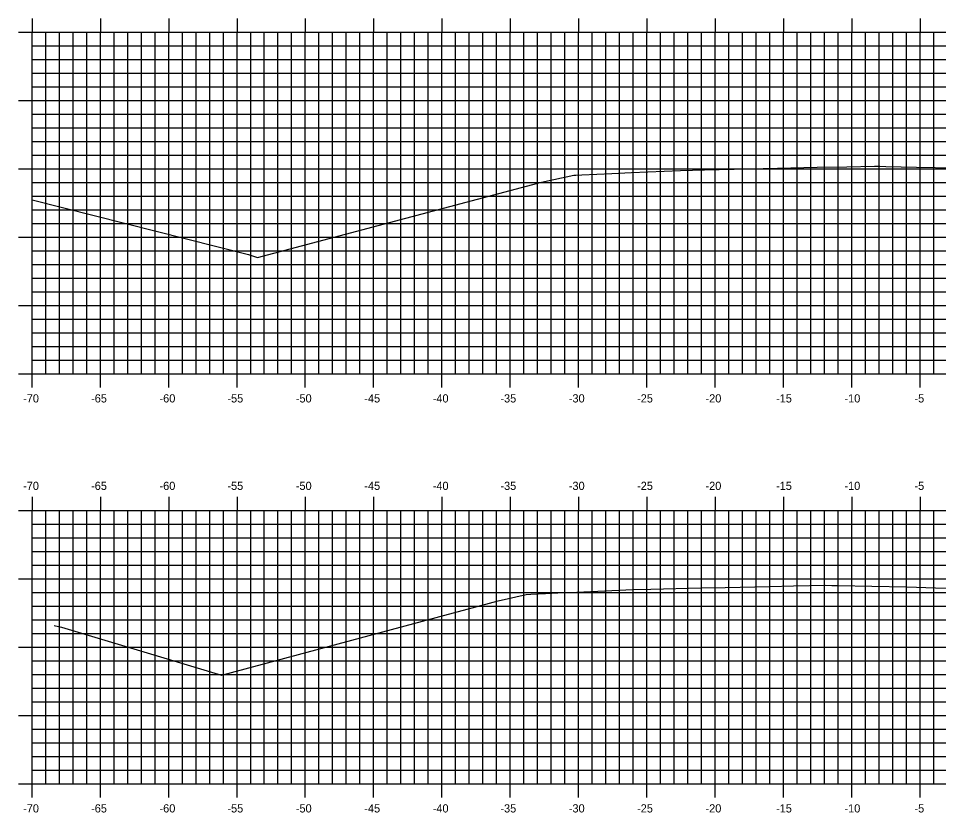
# Model space of a CAD drawing. Extents: x 1170543 to 1177585, y 609599 to 610623.
# Drawn here: x 1176542.9 to 1176610.3, y 610275.7 to 610333.8 of the extents above; entities that cross this region are included whole.
import ezdxf

# ---------------------------------------------------------------- set-up
doc = ezdxf.new("R2010")
doc.units = 0
for name, color, linetype in [('H_V ANNOTATION', 7, 'Continuous'), ('MAJOR', 7, 'Continuous'), ('MINOR', 7, 'Continuous'), ('S_Roadway_Centerline', 7, 'Continuous')]:
    doc.layers.add(name, color=color, linetype=linetype)

msp = doc.modelspace()

# ---------------------------------------------------------------- linework, layer by layer
at = {"layer": 'MAJOR'}
for p, q in [((1176543.898, 610333.803), (1176543.898, 610332.801)), ((1176548.898, 610333.803), (1176548.898, 610332.801)), ((1176553.898, 610333.803), (1176553.898, 610332.801)), ((1176558.898, 610333.803), (1176558.898, 610332.801)), ((1176563.898, 610333.803), (1176563.898, 610332.801)), ((1176568.898, 610333.803), (1176568.898, 610332.801)), ((1176573.898, 610333.803), (1176573.898, 610332.801)), ((1176578.898, 610333.803), (1176578.898, 610332.801)), ((1176583.898, 610333.803), (1176583.898, 610332.801)), ((1176588.898, 610333.803), (1176588.898, 610332.801)), ((1176593.898, 610333.803), (1176593.898, 610332.801)), ((1176598.898, 610333.803), (1176598.898, 610332.801)), ((1176603.898, 610333.803), (1176603.898, 610332.801)), ((1176608.898, 610333.803), (1176608.898, 610332.801)), ((1176542.896, 610332.801), (1176543.898, 610332.801)), ((1176543.898, 610332.801), (1176683.898, 610332.801)), ((1176543.898, 610307.801), (1176543.898, 610332.801)), ((1176543.898, 610307.801), (1176543.898, 610332.801)), ((1176543.898, 610332.801), (1176683.898, 610332.801)), ((1176548.898, 610307.801), (1176548.898, 610332.801)), ((1176553.898, 610307.801), (1176553.898, 610332.801)), ((1176558.898, 610307.801), (1176558.898, 610332.801)), ((1176563.898, 610307.801), (1176563.898, 610332.801)), ((1176568.898, 610307.801), (1176568.898, 610332.801)), ((1176573.898, 610307.801), (1176573.898, 610332.801)), ((1176578.898, 610307.801), (1176578.898, 610332.801)), ((1176583.898, 610307.801), (1176583.898, 610332.801)), ((1176588.898, 610307.801), (1176588.898, 610332.801)), ((1176593.898, 610307.801), (1176593.898, 610332.801)), ((1176598.898, 610307.801), (1176598.898, 610332.801)), ((1176603.898, 610307.801), (1176603.898, 610332.801)), ((1176608.898, 610307.801), (1176608.898, 610332.801)), ((1176542.896, 610327.801), (1176543.898, 610327.801)), ((1176543.898, 610327.801), (1176683.898, 610327.801)), ((1176542.896, 610322.801), (1176543.898, 610322.801)), ((1176543.898, 610322.801), (1176683.898, 610322.801)), ((1176542.896, 610317.801), (1176543.898, 610317.801)), ((1176543.898, 610317.801), (1176683.898, 610317.801)), ((1176542.896, 610312.801), (1176543.898, 610312.801)), ((1176543.898, 610312.801), (1176683.898, 610312.801)), ((1176542.896, 610307.801), (1176543.898, 610307.801)), ((1176543.898, 610307.801), (1176683.898, 610307.801)), ((1176543.898, 610307.801), (1176683.898, 610307.801)), ((1176543.898, 610306.799), (1176543.898, 610307.801)), ((1176548.898, 610306.799), (1176548.898, 610307.801)), ((1176553.898, 610306.799), (1176553.898, 610307.801)), ((1176558.898, 610306.799), (1176558.898, 610307.801)), ((1176563.898, 610306.799), (1176563.898, 610307.801)), ((1176568.898, 610306.799), (1176568.898, 610307.801)), ((1176573.898, 610306.799), (1176573.898, 610307.801)), ((1176578.898, 610306.799), (1176578.898, 610307.801)), ((1176583.898, 610306.799), (1176583.898, 610307.801)), ((1176588.898, 610306.799), (1176588.898, 610307.801)), ((1176593.898, 610306.799), (1176593.898, 610307.801)), ((1176598.898, 610306.799), (1176598.898, 610307.801)), ((1176603.898, 610306.799), (1176603.898, 610307.801)), ((1176608.898, 610306.799), (1176608.898, 610307.801)), ((1176543.898, 610298.803), (1176543.898, 610297.801)), ((1176548.898, 610298.803), (1176548.898, 610297.801)), ((1176553.898, 610298.803), (1176553.898, 610297.801)), ((1176558.898, 610298.803), (1176558.898, 610297.801)), ((1176563.898, 610298.803), (1176563.898, 610297.801)), ((1176568.898, 610298.803), (1176568.898, 610297.801)), ((1176573.898, 610298.803), (1176573.898, 610297.801)), ((1176578.898, 610298.803), (1176578.898, 610297.801)), ((1176583.898, 610298.803), (1176583.898, 610297.801)), ((1176588.898, 610298.803), (1176588.898, 610297.801)), ((1176593.898, 610298.803), (1176593.898, 610297.801)), ((1176598.898, 610298.803), (1176598.898, 610297.801)), ((1176603.898, 610298.803), (1176603.898, 610297.801)), ((1176608.898, 610298.803), (1176608.898, 610297.801)), ((1176542.896, 610297.801), (1176543.898, 610297.801)), ((1176543.898, 610297.801), (1176683.898, 610297.801)), ((1176543.898, 610277.801), (1176543.898, 610297.801)), ((1176543.898, 610277.801), (1176543.898, 610297.801)), ((1176543.898, 610297.801), (1176683.898, 610297.801)), ((1176548.898, 610277.801), (1176548.898, 610297.801)), ((1176553.898, 610277.801), (1176553.898, 610297.801)), ((1176558.898, 610277.801), (1176558.898, 610297.801)), ((1176563.898, 610277.801), (1176563.898, 610297.801)), ((1176568.898, 610277.801), (1176568.898, 610297.801)), ((1176573.898, 610277.801), (1176573.898, 610297.801)), ((1176578.898, 610277.801), (1176578.898, 610297.801)), ((1176583.898, 610277.801), (1176583.898, 610297.801)), ((1176588.898, 610277.801), (1176588.898, 610297.801)), ((1176593.898, 610277.801), (1176593.898, 610297.801)), ((1176598.898, 610277.801), (1176598.898, 610297.801)), ((1176603.898, 610277.801), (1176603.898, 610297.801)), ((1176608.898, 610277.801), (1176608.898, 610297.801)), ((1176542.896, 610292.801), (1176543.898, 610292.801)), ((1176543.898, 610292.801), (1176683.898, 610292.801)), ((1176542.896, 610287.801), (1176543.898, 610287.801)), ((1176543.898, 610287.801), (1176683.898, 610287.801)), ((1176542.896, 610282.801), (1176543.898, 610282.801)), ((1176543.898, 610282.801), (1176683.898, 610282.801)), ((1176542.896, 610277.801), (1176543.898, 610277.801)), ((1176543.898, 610277.801), (1176683.898, 610277.801)), ((1176543.898, 610277.801), (1176683.898, 610277.801)), ((1176543.898, 610276.799), (1176543.898, 610277.801)), ((1176548.898, 610276.799), (1176548.898, 610277.801)), ((1176553.898, 610276.799), (1176553.898, 610277.801)), ((1176558.898, 610276.799), (1176558.898, 610277.801)), ((1176563.898, 610276.799), (1176563.898, 610277.801)), ((1176568.898, 610276.799), (1176568.898, 610277.801)), ((1176573.898, 610276.799), (1176573.898, 610277.801)), ((1176578.898, 610276.799), (1176578.898, 610277.801)), ((1176583.898, 610276.799), (1176583.898, 610277.801)), ((1176588.898, 610276.799), (1176588.898, 610277.801)), ((1176593.898, 610276.799), (1176593.898, 610277.801)), ((1176598.898, 610276.799), (1176598.898, 610277.801)), ((1176603.898, 610276.799), (1176603.898, 610277.801)), ((1176608.898, 610276.799), (1176608.898, 610277.801))]:
    msp.add_line(p, q, dxfattribs=at)
at = {"layer": 'MINOR'}
for p, q in [((1176544.898, 610307.801), (1176544.898, 610332.801)), ((1176545.898, 610307.801), (1176545.898, 610332.801)), ((1176546.898, 610307.801), (1176546.898, 610332.801)), ((1176547.898, 610307.801), (1176547.898, 610332.801)), ((1176549.898, 610307.801), (1176549.898, 610332.801)), ((1176550.898, 610307.801), (1176550.898, 610332.801)), ((1176551.898, 610307.801), (1176551.898, 610332.801)), ((1176552.898, 610307.801), (1176552.898, 610332.801)), ((1176554.898, 610307.801), (1176554.898, 610332.801)), ((1176555.898, 610307.801), (1176555.898, 610332.801)), ((1176556.898, 610307.801), (1176556.898, 610332.801)), ((1176557.898, 610307.801), (1176557.898, 610332.801)), ((1176559.898, 610307.801), (1176559.898, 610332.801)), ((1176560.898, 610307.801), (1176560.898, 610332.801)), ((1176561.898, 610307.801), (1176561.898, 610332.801)), ((1176562.898, 610307.801), (1176562.898, 610332.801)), ((1176564.898, 610307.801), (1176564.898, 610332.801)), ((1176565.898, 610307.801), (1176565.898, 610332.801)), ((1176566.898, 610307.801), (1176566.898, 610332.801)), ((1176567.898, 610307.801), (1176567.898, 610332.801)), ((1176569.898, 610307.801), (1176569.898, 610332.801)), ((1176570.898, 610307.801), (1176570.898, 610332.801)), ((1176571.898, 610307.801), (1176571.898, 610332.801)), ((1176572.898, 610307.801), (1176572.898, 610332.801)), ((1176574.898, 610307.801), (1176574.898, 610332.801)), ((1176575.898, 610307.801), (1176575.898, 610332.801)), ((1176576.898, 610307.801), (1176576.898, 610332.801)), ((1176577.898, 610307.801), (1176577.898, 610332.801)), ((1176579.898, 610307.801), (1176579.898, 610332.801)), ((1176580.898, 610307.801), (1176580.898, 610332.801)), ((1176581.898, 610307.801), (1176581.898, 610332.801)), ((1176582.898, 610307.801), (1176582.898, 610332.801)), ((1176584.898, 610307.801), (1176584.898, 610332.801)), ((1176585.898, 610307.801), (1176585.898, 610332.801)), ((1176586.898, 610307.801), (1176586.898, 610332.801)), ((1176587.898, 610307.801), (1176587.898, 610332.801)), ((1176589.898, 610307.801), (1176589.898, 610332.801)), ((1176590.898, 610307.801), (1176590.898, 610332.801)), ((1176591.898, 610307.801), (1176591.898, 610332.801)), ((1176592.898, 610307.801), (1176592.898, 610332.801)), ((1176594.898, 610307.801), (1176594.898, 610332.801)), ((1176595.898, 610307.801), (1176595.898, 610332.801)), ((1176596.898, 610307.801), (1176596.898, 610332.801)), ((1176597.898, 610307.801), (1176597.898, 610332.801)), ((1176599.898, 610307.801), (1176599.898, 610332.801)), ((1176600.898, 610307.801), (1176600.898, 610332.801)), ((1176601.898, 610307.801), (1176601.898, 610332.801)), ((1176602.898, 610307.801), (1176602.898, 610332.801)), ((1176604.898, 610307.801), (1176604.898, 610332.801)), ((1176605.898, 610307.801), (1176605.898, 610332.801)), ((1176606.898, 610307.801), (1176606.898, 610332.801)), ((1176607.898, 610307.801), (1176607.898, 610332.801)), ((1176609.898, 610307.801), (1176609.898, 610332.801)), ((1176543.898, 610331.801), (1176683.898, 610331.801)), ((1176543.898, 610331.801), (1176544.9, 610331.801)), ((1176543.898, 610330.801), (1176683.898, 610330.801)), ((1176543.898, 610330.801), (1176544.9, 610330.801)), ((1176543.898, 610329.801), (1176683.898, 610329.801)), ((1176543.898, 610329.801), (1176544.9, 610329.801)), ((1176543.898, 610328.801), (1176683.898, 610328.801)), ((1176543.898, 610328.801), (1176544.9, 610328.801)), ((1176543.898, 610326.801), (1176683.898, 610326.801)), ((1176543.898, 610326.801), (1176544.9, 610326.801)), ((1176543.898, 610325.801), (1176683.898, 610325.801)), ((1176543.898, 610325.801), (1176544.9, 610325.801)), ((1176543.898, 610324.801), (1176683.898, 610324.801)), ((1176543.898, 610324.801), (1176544.9, 610324.801)), ((1176543.898, 610323.801), (1176683.898, 610323.801)), ((1176543.898, 610323.801), (1176544.9, 610323.801)), ((1176543.898, 610321.801), (1176683.898, 610321.801)), ((1176543.898, 610321.801), (1176544.9, 610321.801)), ((1176543.898, 610320.801), (1176683.898, 610320.801)), ((1176543.898, 610320.801), (1176544.9, 610320.801)), ((1176543.898, 610319.801), (1176683.898, 610319.801)), ((1176543.898, 610319.801), (1176544.9, 610319.801)), ((1176543.898, 610318.801), (1176683.898, 610318.801)), ((1176543.898, 610318.801), (1176544.9, 610318.801)), ((1176543.898, 610316.801), (1176683.898, 610316.801)), ((1176543.898, 610316.801), (1176544.9, 610316.801)), ((1176543.898, 610315.801), (1176683.898, 610315.801)), ((1176543.898, 610315.801), (1176544.9, 610315.801)), ((1176543.898, 610314.801), (1176683.898, 610314.801)), ((1176543.898, 610314.801), (1176544.9, 610314.801)), ((1176543.898, 610313.801), (1176683.898, 610313.801)), ((1176543.898, 610313.801), (1176544.9, 610313.801)), ((1176543.898, 610311.801), (1176683.898, 610311.801)), ((1176543.898, 610311.801), (1176544.9, 610311.801)), ((1176543.898, 610310.801), (1176683.898, 610310.801)), ((1176543.898, 610310.801), (1176544.9, 610310.801)), ((1176543.898, 610309.801), (1176683.898, 610309.801)), ((1176543.898, 610309.801), (1176544.9, 610309.801)), ((1176543.898, 610308.801), (1176683.898, 610308.801)), ((1176543.898, 610308.801), (1176544.9, 610308.801)), ((1176544.898, 610277.801), (1176544.898, 610297.801)), ((1176545.898, 610277.801), (1176545.898, 610297.801)), ((1176546.898, 610277.801), (1176546.898, 610297.801)), ((1176547.898, 610277.801), (1176547.898, 610297.801)), ((1176549.898, 610277.801), (1176549.898, 610297.801)), ((1176550.898, 610277.801), (1176550.898, 610297.801)), ((1176551.898, 610277.801), (1176551.898, 610297.801)), ((1176552.898, 610277.801), (1176552.898, 610297.801)), ((1176554.898, 610277.801), (1176554.898, 610297.801)), ((1176555.898, 610277.801), (1176555.898, 610297.801)), ((1176556.898, 610277.801), (1176556.898, 610297.801)), ((1176557.898, 610277.801), (1176557.898, 610297.801)), ((1176559.898, 610277.801), (1176559.898, 610297.801)), ((1176560.898, 610277.801), (1176560.898, 610297.801)), ((1176561.898, 610277.801), (1176561.898, 610297.801)), ((1176562.898, 610277.801), (1176562.898, 610297.801)), ((1176564.898, 610277.801), (1176564.898, 610297.801)), ((1176565.898, 610277.801), (1176565.898, 610297.801)), ((1176566.898, 610277.801), (1176566.898, 610297.801)), ((1176567.898, 610277.801), (1176567.898, 610297.801)), ((1176569.898, 610277.801), (1176569.898, 610297.801)), ((1176570.898, 610277.801), (1176570.898, 610297.801)), ((1176571.898, 610277.801), (1176571.898, 610297.801)), ((1176572.898, 610277.801), (1176572.898, 610297.801)), ((1176574.898, 610277.801), (1176574.898, 610297.801)), ((1176575.898, 610277.801), (1176575.898, 610297.801)), ((1176576.898, 610277.801), (1176576.898, 610297.801)), ((1176577.898, 610277.801), (1176577.898, 610297.801)), ((1176579.898, 610277.801), (1176579.898, 610297.801)), ((1176580.898, 610277.801), (1176580.898, 610297.801)), ((1176581.898, 610277.801), (1176581.898, 610297.801)), ((1176582.898, 610277.801), (1176582.898, 610297.801)), ((1176584.898, 610277.801), (1176584.898, 610297.801)), ((1176585.898, 610277.801), (1176585.898, 610297.801)), ((1176586.898, 610277.801), (1176586.898, 610297.801)), ((1176587.898, 610277.801), (1176587.898, 610297.801)), ((1176589.898, 610277.801), (1176589.898, 610297.801)), ((1176590.898, 610277.801), (1176590.898, 610297.801)), ((1176591.898, 610277.801), (1176591.898, 610297.801)), ((1176592.898, 610277.801), (1176592.898, 610297.801)), ((1176594.898, 610277.801), (1176594.898, 610297.801)), ((1176595.898, 610277.801), (1176595.898, 610297.801)), ((1176596.898, 610277.801), (1176596.898, 610297.801)), ((1176597.898, 610277.801), (1176597.898, 610297.801)), ((1176599.898, 610277.801), (1176599.898, 610297.801)), ((1176600.898, 610277.801), (1176600.898, 610297.801)), ((1176601.898, 610277.801), (1176601.898, 610297.801)), ((1176602.898, 610277.801), (1176602.898, 610297.801)), ((1176604.898, 610277.801), (1176604.898, 610297.801)), ((1176605.898, 610277.801), (1176605.898, 610297.801)), ((1176606.898, 610277.801), (1176606.898, 610297.801)), ((1176607.898, 610277.801), (1176607.898, 610297.801)), ((1176609.898, 610277.801), (1176609.898, 610297.801)), ((1176543.898, 610296.801), (1176683.898, 610296.801)), ((1176543.898, 610296.801), (1176544.9, 610296.801)), ((1176543.898, 610295.801), (1176683.898, 610295.801)), ((1176543.898, 610295.801), (1176544.9, 610295.801)), ((1176543.898, 610294.801), (1176683.898, 610294.801)), ((1176543.898, 610294.801), (1176544.9, 610294.801)), ((1176543.898, 610293.801), (1176683.898, 610293.801)), ((1176543.898, 610293.801), (1176544.9, 610293.801)), ((1176543.898, 610291.801), (1176683.898, 610291.801)), ((1176543.898, 610291.801), (1176544.9, 610291.801)), ((1176543.898, 610290.801), (1176683.898, 610290.801)), ((1176543.898, 610290.801), (1176544.9, 610290.801)), ((1176543.898, 610289.801), (1176683.898, 610289.801)), ((1176543.898, 610289.801), (1176544.9, 610289.801)), ((1176543.898, 610288.801), (1176683.898, 610288.801)), ((1176543.898, 610288.801), (1176544.9, 610288.801)), ((1176543.898, 610286.801), (1176683.898, 610286.801)), ((1176543.898, 610286.801), (1176544.9, 610286.801)), ((1176543.898, 610285.801), (1176683.898, 610285.801)), ((1176543.898, 610285.801), (1176544.9, 610285.801)), ((1176543.898, 610284.801), (1176683.898, 610284.801)), ((1176543.898, 610284.801), (1176544.9, 610284.801)), ((1176543.898, 610283.801), (1176683.898, 610283.801)), ((1176543.898, 610283.801), (1176544.9, 610283.801)), ((1176543.898, 610281.801), (1176683.898, 610281.801)), ((1176543.898, 610281.801), (1176544.9, 610281.801)), ((1176543.898, 610280.801), (1176683.898, 610280.801)), ((1176543.898, 610280.801), (1176544.9, 610280.801)), ((1176543.898, 610279.801), (1176683.898, 610279.801)), ((1176543.898, 610279.801), (1176544.9, 610279.801)), ((1176543.898, 610278.801), (1176683.898, 610278.801)), ((1176543.898, 610278.801), (1176544.9, 610278.801))]:
    msp.add_line(p, q, dxfattribs=at)
at = {"layer": 'S_Roadway_Centerline'}
for points in [[(1176543.898, 610320.524), (1176559.735, 610316.517), (1176560.41, 610316.315), (1176561.582, 610316.63), (1176580.913, 610321.753), (1176581.004, 610321.775), (1176581.055, 610321.787), (1176581.199, 610321.818), (1176583.548, 610322.337), (1176583.7, 610322.344), (1176584.148, 610322.363), (1176586.345, 610322.455), (1176587.775, 610322.517), (1176591.354, 610322.672), (1176593.123, 610322.718), (1176596.364, 610322.805), (1176598.47, 610322.849), (1176601.374, 610322.911), (1176603.527, 610322.949), (1176605.554, 610322.987), (1176605.961, 610322.982), (1176606.384, 610322.977), (1176608.648, 610322.928), (1176611.394, 610322.872)], [(1176545.514, 610289.388), (1176546.054, 610289.251), (1176555.987, 610286.275), (1176557.751, 610285.744), (1176557.783, 610285.736), (1176557.869, 610285.763), (1176578.017, 610291.175), (1176578.018, 610291.175), (1176578.018, 610291.175), (1176578.018, 610291.175), (1176578.019, 610291.175), (1176580.056, 610291.648), (1176580.418, 610291.663), (1176581.482, 610291.716), (1176582.855, 610291.785), (1176583.763, 610291.825), (1176587.869, 610292.005), (1176589.194, 610292.039), (1176592.884, 610292.135), (1176594.623, 610292.173), (1176597.898, 610292.246), (1176599.626, 610292.278), (1176602.009, 610292.323), (1176602.441, 610292.317), (1176602.913, 610292.31), (1176605.37, 610292.256), (1176607.927, 610292.2), (1176610.032, 610292.148), (1176612.941, 610292.075)]]:
    msp.add_lwpolyline(points, dxfattribs=at)

# ---------------------------------------------------------------- texts
at = {"layer": 'H_V ANNOTATION'}
for s, p in [('-70', (1176543.24, 610305.701)), ('-65', (1176548.216, 610305.701)), ('-60', (1176553.224, 610305.701)), ('-55', (1176558.194, 610305.701)), ('-50', (1176563.202, 610305.701)), ('-45', (1176568.216, 610305.701)), ('-40', (1176573.224, 610305.701)), ('-35', (1176578.178, 610305.701)), ('-30', (1176583.186, 610305.701)), ('-25', (1176588.183, 610305.701)), ('-20', (1176593.191, 610305.701)), ('-15', (1176598.355, 610305.701)), ('-10', (1176603.363, 610305.701)), ('-5', (1176608.489, 610305.701)), ('-70', (1176543.24, 610299.301)), ('-65', (1176548.216, 610299.301)), ('-60', (1176553.224, 610299.301)), ('-55', (1176558.194, 610299.301)), ('-50', (1176563.202, 610299.301)), ('-45', (1176568.216, 610299.301)), ('-40', (1176573.224, 610299.301)), ('-35', (1176578.178, 610299.301)), ('-30', (1176583.186, 610299.301)), ('-25', (1176588.183, 610299.301)), ('-20', (1176593.191, 610299.301)), ('-15', (1176598.355, 610299.301)), ('-10', (1176603.363, 610299.301)), ('-5', (1176608.489, 610299.301)), ('-70', (1176543.24, 610275.701)), ('-65', (1176548.216, 610275.701)), ('-60', (1176553.224, 610275.701)), ('-55', (1176558.194, 610275.701)), ('-50', (1176563.202, 610275.701)), ('-45', (1176568.216, 610275.701)), ('-40', (1176573.224, 610275.701)), ('-35', (1176578.178, 610275.701)), ('-30', (1176583.186, 610275.701)), ('-25', (1176588.183, 610275.701)), ('-20', (1176593.191, 610275.701)), ('-15', (1176598.355, 610275.701)), ('-10', (1176603.363, 610275.701)), ('-5', (1176608.489, 610275.701))]:
    msp.add_text(s, height=0.6, dxfattribs=at).set_placement(p)

doc.saveas('drawing.dxf')
